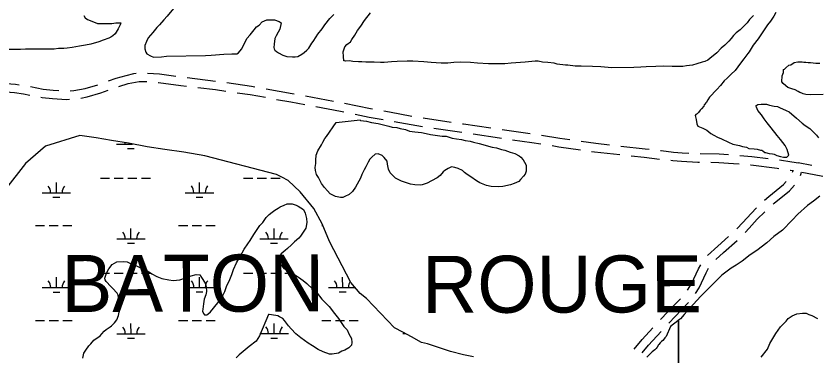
# Model space of a CAD drawing. Extents: x 3279314 to 3317160, y 734079 to 759431.
# Drawn here: x 3298590 to 3301399, y 746416 to 747608 of the extents above; entities that cross this region are included whole.
import ezdxf

# ---------------------------------------------------------------- set-up
doc = ezdxf.new("R2010")
doc.units = 0
for name, color, linetype in [('V-ROAD-CNTR', 7, 'Continuous'), ('V-SITE-VEGE', 7, 'Continuous'), ('V-TOPO-GNAM-IDEN', 7, 'Continuous'), ('V-WETL-SWMP', 7, 'Continuous')]:
    doc.layers.add(name, color=color, linetype=linetype)

msp = doc.modelspace()

# ---------------------------------------------------------------- linework, layer by layer
at = {"layer": 'V-ROAD-CNTR'}
for p, q in [((3299189.9, 747392.3), (3299289.2, 747380.3)), ((3299604.8, 747327.9), (3299703.1, 747309.7)), ((3300017.6, 747250.9), (3300116.5, 747236.2)), ((3300054.6, 747215), (3300153.5, 747200.4)), ((3300294.6, 747210.2), (3300393.6, 747196.2))]:
    msp.add_line(p, q, dxfattribs=at)
for points in [[(3298914.7, 747380.7), (3298941, 747390), (3298975.9, 747400.2), (3299003.3, 747406.4), (3299010.9, 747407.3)], [(3299050.9, 747408.2), (3299093.1, 747405), (3299150.2, 747397.4)], [(3298501.8, 747375.3), (3298540.1, 747373.3), (3298587.8, 747369.7), (3298601.4, 747367.5)], [(3298640.8, 747360.7), (3298685.6, 747352.3), (3298719.8, 747348.7), (3298739.8, 747347.5)], [(3298779.8, 747346.2), (3298793.1, 747346.5), (3298832.3, 747353.7), (3298877, 747367.5)], [(3298950.4, 747361.5), (3298983.4, 747371.1), (3299008.4, 747376.8), (3299021.6, 747378.4), (3299048.1, 747378.3), (3299048.3, 747378.3)], [(3299088.2, 747375.3), (3299090, 747375.1), (3299168.1, 747364.7), (3299187.3, 747362.4)], [(3299328.8, 747374.8), (3299416.3, 747362.4), (3299427.7, 747360.3)], [(3298539.2, 747343.3), (3298584.3, 747339.9), (3298615.9, 747334.8), (3298638.2, 747330.6)], [(3298816.8, 747320.4), (3298839.4, 747324.5), (3298886.9, 747339.1), (3298912.7, 747348.2)], [(3299227, 747357.6), (3299289.5, 747350.1), (3299326.2, 747344.9)], [(3299365.8, 747339.2), (3299411.5, 747332.7), (3299464.5, 747323.1)], [(3299467.1, 747353.1), (3299558.8, 747336.5), (3299565.5, 747335.2)], [(3298677.5, 747323.2), (3298681.2, 747322.5), (3298717.3, 747318.8), (3298766.6, 747315.8), (3298777.2, 747316.1)], [(3299503.8, 747316), (3299553.4, 747307), (3299602.2, 747297.9)], [(3299641.5, 747290.6), (3299727.4, 747274.7), (3299739.8, 747272.2)], [(3299742.4, 747302.3), (3299833.5, 747283.6), (3299840.4, 747282.4)], [(3299879.8, 747275.5), (3299899.4, 747272.1), (3299978.2, 747257.5)], [(3299779, 747264.2), (3299827.9, 747254.1), (3299877.2, 747245.5)], [(3299916.6, 747238.4), (3299995.7, 747223.8), (3300015, 747220.9)], [(3300156.1, 747230.3), (3300159.6, 747229.8), (3300255, 747215.9)], [(3300193.1, 747194.6), (3300285.1, 747181.2), (3300292, 747180.2)], [(3300331.6, 747174.6), (3300398.5, 747165.2), (3300430.5, 747160)], [(3300433.1, 747190), (3300497.6, 747179.6), (3300532, 747174.7)], [(3300571.6, 747169.1), (3300622.8, 747161.8), (3300670.8, 747156.6)], [(3300470, 747153.6), (3300493.1, 747149.9), (3300569, 747139.1)], [(3300710.5, 747152.3), (3300796.2, 747143), (3300809.9, 747141.3)], [(3300849.6, 747136.4), (3300851.9, 747136.1), (3300896.2, 747131.3), (3300925.9, 747128.8), (3300949.2, 747127.7)], [(3300608.6, 747133.5), (3300619, 747132), (3300707.9, 747122.4)], [(3300747.7, 747118.1), (3300792.8, 747113.2), (3300847, 747106.5)], [(3300989.1, 747126), (3301056.3, 747124.6), (3301089, 747122.5)], [(3301128.8, 747119.6), (3301170, 747116.1), (3301228.2, 747108.7)], [(3300886.7, 747102.2), (3300893.3, 747101.5), (3300923.9, 747098.8), (3300980.6, 747096.2), (3300986.5, 747096.1)], [(3301026.5, 747095.2), (3301055, 747094.6), (3301106.6, 747091.4), (3301126.2, 747089.7)], [(3301166.1, 747086.3), (3301166.8, 747086.2), (3301259.6, 747074.5), (3301265.3, 747073.7)], [(3301267.9, 747103.6), (3301310.9, 747097.1), (3301334.4, 747093.8)], [(3301333.1, 747094), (3301381.2, 747084.7)], [(3301304.8, 747067.7), (3301306.5, 747067.5), (3301316.6, 747066)], [(3301313.2, 747060.6), (3301314.3, 747062.7), (3301315.1, 747066.1)], [(3301340.8, 747048.7), (3301342.7, 747052.6), (3301344.7, 747061)], [(3301345.9, 747061), (3301413.3, 747047.8), (3301419.3, 747046.6)], [(3301215.4, 746962.6), (3301229.6, 746975.2), (3301281.5, 747017.4), (3301291.1, 747027.8)], [(3301245.2, 746948.9), (3301249, 746952.3), (3301302.1, 746995.5), (3301320, 747015)], [(3301117.9, 746862.3), (3301138.8, 746884.4), (3301167.8, 746915.9), (3301186.6, 746935)], [(3301147, 746849.3), (3301160.8, 746864), (3301189.5, 746895.2), (3301215.8, 746921.9)], [(3301014.4, 746768.1), (3301050.6, 746801.2), (3301088.6, 746835.1)], [(3301044, 746754.5), (3301070.8, 746778.9), (3301118.4, 746821.4)], [(3300945.1, 746647.3), (3300959.3, 746669.3), (3300983.1, 746721.6), (3300991, 746736)], [(3300973, 746635.3), (3300985.7, 746654.9), (3301009.9, 746708.1), (3301018.6, 746724)], [(3300850.5, 746544.4), (3300902.4, 746598.4), (3300919.8, 746616.5)], [(3300879.6, 746531.3), (3300924.1, 746577.6), (3300948.8, 746603.5)], [(3300757.3, 746439.9), (3300785.4, 746474), (3300823.2, 746515.2)], [(3300785.9, 746427.4), (3300808.1, 746454.3), (3300852.1, 746502.3)]]:
    msp.add_lwpolyline(points, dxfattribs=at)
at = {"layer": 'V-SITE-VEGE'}
for points in [[(3299142.3, 747634.6), (3299119.8, 747607.5), (3299107.9, 747595.2), (3299093.3, 747577.6), (3299084, 747568), (3299069.5, 747550.4), (3299053.6, 747531.3), (3299047, 747519.2), (3299041.8, 747504.3), (3299041.9, 747493.6), (3299044.8, 747481.5), (3299048.9, 747476.2), (3299061.1, 747468.3), (3299071.9, 747464.4), (3299100.1, 747464.7), (3299117.6, 747467.6), (3299254.6, 747469.4), (3299274.8, 747471), (3299319.1, 747474.2), (3299347.3, 747475.9), (3299364.8, 747476.1), (3299370.1, 747478.9), (3299380.7, 747492.5), (3299387.3, 747504.6), (3299399.1, 747529), (3299411, 747542.6), (3299425.6, 747560.2), (3299433.5, 747569.8), (3299442.8, 747576.6), (3299453.4, 747587.5), (3299469.5, 747594.4), (3299496.4, 747594.7), (3299512.6, 747589.6), (3299519.4, 747584.3), (3299515.6, 747562.7), (3299509, 747551.9), (3299502.5, 747538.4), (3299497.2, 747528.9), (3299494.8, 747510), (3299493.6, 747497.9), (3299495, 747492.6), (3299497.7, 747488.6), (3299503.2, 747483.3), (3299509.9, 747479.3), (3299526.2, 747471.4), (3299539.7, 747466.2), (3299559.8, 747465.2), (3299569.3, 747465.3), (3299578.6, 747466.7), (3299592, 747475), (3299600, 747480.4), (3299609.3, 747488.6), (3299617.3, 747495.5), (3299627.8, 747513.1), (3299631.8, 747518.5), (3299642.3, 747534.8), (3299648.9, 747544.2), (3299663.5, 747563.3), (3299672.7, 747576.8), (3299689.9, 747599.9), (3299704.5, 747613.5)], [(3299742.8, 747500.5), (3299750.1, 747507.8), (3299762.6, 747518.3), (3299767.7, 747525.6), (3299778.1, 747541.3), (3299787.4, 747557), (3299798.8, 747572.7), (3299812.2, 747592.6), (3299832.9, 747619.7)], [(3301254.3, 747621), (3301247.8, 747607.5), (3301235.9, 747589.8), (3301225.3, 747577.6), (3301210.8, 747555.9), (3301192.3, 747528.8), (3301175.1, 747505.7), (3301160.6, 747482.7), (3301156.7, 747477.3), (3301142.1, 747458.3), (3301130.2, 747443.3), (3301111.7, 747417.5), (3301098.5, 747403.9), (3301083.8, 747390.3), (3301073.2, 747380.8), (3301060, 747364.5), (3301048, 747350.9), (3301021.5, 747323.7), (3301016.2, 747314.2), (3301011, 747306), (3301003, 747296.5), (3301001.7, 747292.5), (3300993.8, 747283), (3300989.8, 747277.5), (3300983.2, 747269.4), (3300979.2, 747265.3), (3300973.9, 747262.6), (3300971.2, 747259.8), (3300975.4, 747245.1), (3300977, 747230.3), (3300981.1, 747222.3), (3300998.7, 747214.5), (3301012.2, 747207.9), (3301027.2, 747196), (3301036.6, 747190.8), (3301050.2, 747182.9), (3301063.7, 747177.7), (3301088, 747165.9), (3301104.2, 747159.4), (3301127.2, 747154.3), (3301138, 747150.4), (3301151.4, 747147.9), (3301159.5, 747143.9), (3301178.4, 747142.8), (3301189.2, 747141.6), (3301201.3, 747137.7), (3301205.3, 747137.8), (3301209.4, 747135.1), (3301216.2, 747129.9), (3301218.9, 747129.9), (3301231, 747126), (3301243.1, 747124.8), (3301248.5, 747123.5), (3301253.9, 747120.9), (3301258, 747119.6), (3301271.5, 747115.8), (3301280.9, 747113.2), (3301293, 747113.3), (3301299.6, 747120.2), (3301294, 747140.2), (3301287.1, 747153.6), (3301270.7, 747174.9), (3301259.8, 747189.5), (3301237.9, 747216.2), (3301224.3, 747233.5), (3301213.3, 747248.1), (3301203.8, 747261.4), (3301191.5, 747277.4), (3301187.3, 747288.1), (3301184.5, 747293.5), (3301191.2, 747297.6), (3301203.3, 747299.1), (3301222.1, 747299.3), (3301232.9, 747295.4), (3301249.1, 747291.6), (3301259.9, 747290.4), (3301269.3, 747286.5), (3301277.4, 747282.5), (3301290.9, 747277.3), (3301301.8, 747272.1), (3301327.6, 747249.6), (3301346.6, 747232.3), (3301357.5, 747224.4), (3301373.7, 747213.8), (3301383.3, 747204.6), (3301396.9, 747189.9), (3301403.7, 747180.6)], [(3298827.4, 747609.7), (3298832.6, 747601.4), (3298841, 747596.2), (3298861.9, 747588), (3298875.4, 747581.8), (3298926.5, 747582.1), (3298940, 747584.2), (3298957.8, 747584.3), (3298955.7, 747577), (3298948.5, 747563.4), (3298937.1, 747545.6), (3298929.8, 747539.3), (3298922.6, 747534.1), (3298915.3, 747530.9), (3298895.5, 747523.6), (3298879.9, 747517.2), (3298851.8, 747509.8), (3298834.1, 747506.6), (3298812.3, 747502.3), (3298787.3, 747498), (3298769.6, 747495.9), (3298757.1, 747494.7), (3298738.3, 747494.7), (3298723.7, 747492.5), (3298623.7, 747492), (3298606, 747490.9), (3298561.2, 747490.7)], [(3301176.2, 747610.6), (3301162.7, 747595.9), (3301154.4, 747584.4), (3301139.9, 747570.8), (3301129.5, 747560.3), (3301115, 747548.8), (3301105.7, 747539.4), (3301097.4, 747528.9), (3301090.1, 747520.5), (3301075.6, 747505.9), (3301063.2, 747495.4), (3301047.6, 747478.6), (3301023.7, 747459.8), (3301016.5, 747453.5), (3301005, 747449.3), (3300995.7, 747446.1), (3300978, 747440.8), (3300962.4, 747435.5), (3300941.5, 747433.3), (3300928, 747431.2), (3300891.5, 747431), (3300860.3, 747432.9), (3300834.2, 747430.7), (3300799.8, 747429.5), (3300781.1, 747429.4), (3300757.1, 747427.2), (3300679, 747426.9), (3300640.4, 747429.8), (3300611.2, 747431.7), (3300571.6, 747432.6), (3300550.8, 747432.5), (3300525.7, 747435.5), (3300517.4, 747435.5), (3300487.2, 747439.5), (3300476.7, 747442.6), (3300454.8, 747445.6), (3300436.1, 747446.5), (3300421.5, 747449.6), (3300411, 747449.5), (3300375.6, 747446.2), (3300326.7, 747442.9), (3300303.8, 747440.7), (3300246.4, 747440.4), (3300207.9, 747443.4), (3300183.9, 747445.3), (3300148.5, 747446.2), (3300125.5, 747445), (3300104.7, 747442.9), (3300080.7, 747442.7), (3300045.3, 747444.7), (3300020.3, 747447.7), (3299981.7, 747449.6), (3299961.9, 747449.5), (3299926.5, 747448.3), (3299906.7, 747447.1), (3299880.7, 747444.9), (3299868.2, 747444.8), (3299846.3, 747446.8), (3299817.1, 747446.7), (3299802.5, 747447.7), (3299791, 747447.6), (3299771.2, 747448.6), (3299759.7, 747450.6), (3299745.2, 747450.5), (3299742, 747451.5), (3299739.9, 747451.5), (3299737.8, 747466.1), (3299737.7, 747482.8), (3299742.8, 747500.5)], [(3301420.6, 747332.7), (3301374.9, 747332.2), (3301360.1, 747333.3), (3301350.7, 747335.9), (3301345.3, 747337.2), (3301338.5, 747339.8), (3301333.1, 747343.7), (3301322.3, 747349), (3301310.2, 747352.8), (3301296.6, 747358), (3301289.9, 747363.3), (3301280.3, 747371.3), (3301276.2, 747378), (3301277.3, 747398.1), (3301281.2, 747410.3), (3301281.1, 747421), (3301285.1, 747422.4), (3301289.1, 747426.5), (3301299.7, 747436.1), (3301307.7, 747437.5), (3301318.4, 747445.7), (3301331.8, 747447.2), (3301346.6, 747447.4), (3301353.3, 747446.1), (3301360.1, 747446.2), (3301368.1, 747445), (3301376.2, 747445.1), (3301395.1, 747442.6), (3301408.5, 747442.8)], [(3299955.8, 747209.8), (3299970.4, 747204.6), (3299988.1, 747202.6), (3300000.6, 747200.6), (3300012.1, 747199.6), (3300028.8, 747196.6), (3300043.4, 747192.5), (3300068.4, 747189.5), (3300084.1, 747187.4), (3300098.6, 747186.5), (3300119.5, 747180.3), (3300134.1, 747177.3), (3300151.8, 747175.3), (3300165.4, 747172.2), (3300183.1, 747169.2), (3300194.6, 747166.1), (3300214.4, 747161), (3300260.3, 747148.7), (3300274.9, 747145.6), (3300292.7, 747140.5), (3300304.2, 747137.4), (3300323, 747131.3), (3300339.6, 747126.2), (3300354.3, 747117.9), (3300360.6, 747113.7), (3300368.9, 747103.4), (3300373.1, 747096.1), (3300379.4, 747084.7), (3300379.5, 747063.8), (3300375.4, 747053.4), (3300369.2, 747046.1), (3300358.8, 747034.5), (3300353.7, 747028.3), (3300337, 747020.9), (3300323.5, 747016.7), (3300297.5, 747010.3), (3300282.9, 747009.2), (3300255.8, 747010.1), (3300240.1, 747014.2), (3300216.1, 747023.4), (3300204.6, 747030.7), (3300184.8, 747044.1), (3300172.2, 747052.4), (3300162.8, 747059.7), (3300155.5, 747065.9), (3300140.9, 747073.1), (3300129.4, 747077.2), (3300116.9, 747079.2), (3300105.4, 747074), (3300094, 747066.6), (3300087.8, 747061.4), (3300077.4, 747048.8), (3300067, 747040.4), (3300047.3, 747029.9), (3300031.7, 747022.6), (3300014, 747016.2), (3300008.8, 747015.1), (3299988, 747016.1), (3299973.4, 747018.1), (3299942, 747029.4), (3299921.2, 747039.7), (3299902.3, 747058.4), (3299896, 747070.9), (3299892.8, 747088.6), (3299891.7, 747099), (3299881.2, 747111.5), (3299873.9, 747118.7), (3299860.3, 747124.9), (3299849.9, 747123.8), (3299837.4, 747113.3), (3299831.2, 747106), (3299825, 747095.5), (3299816.8, 747078.8), (3299810.6, 747068.4), (3299802.3, 747052.7), (3299798.2, 747039.1), (3299785.8, 747018.2), (3299780.6, 747007.8), (3299770.3, 746993.2), (3299757.8, 746982.7), (3299743.3, 746975.3), (3299736, 746972.2), (3299727.7, 746972.1), (3299709.9, 746975.2), (3299692.2, 746984.5), (3299681.7, 746994.8), (3299671.2, 747007.3), (3299660.7, 747020.8), (3299650.2, 747041.6), (3299643.9, 747052), (3299639.7, 747066.5), (3299639.6, 747076.9), (3299641.6, 747091.5), (3299641.6, 747103), (3299642.5, 747119.7), (3299648.7, 747135.3), (3299661.1, 747156.2), (3299666.3, 747165.6), (3299673.5, 747178.2), (3299678.7, 747185.5), (3299712.8, 747234.6)], [(3299712.8, 747234.6), (3299797.2, 747244.4), (3299798.3, 747242.4), (3299819.1, 747239.3), (3299836.9, 747235.2), (3299859.8, 747231.2), (3299897.4, 747222), (3299908.8, 747218.9), (3299925.5, 747216.9), (3299937, 747213.8), (3299955.8, 747209.8)], [(3301409, 746976.4), (3301386.4, 746958.6), (3301365.1, 746943.5), (3301331.8, 746913.5), (3301311.9, 746891.8), (3301277.4, 746857.7), (3301248.1, 746834.5), (3301222.9, 746812.7), (3301188.3, 746785.4), (3301164.3, 746770.3), (3301136.3, 746748.4), (3301115, 746734.7), (3301097.6, 746723.7), (3301065.7, 746699.1), (3301037.8, 746671.9), (3300991.3, 746625.6), (3300964.8, 746597), (3300933, 746561.7), (3300919.7, 746546.7), (3300912.9, 746541), (3300912.9, 745652.7)], [(3299339.3, 746684.7), (3299346.5, 746701.4), (3299352.7, 746719.2), (3299363, 746742.2), (3299371.3, 746756.8), (3299382.6, 746777.7), (3299389.9, 746790.2), (3299402.3, 746809), (3299410.6, 746820.5), (3299424, 746842.5), (3299444.7, 746873.8), (3299455.1, 746884.3), (3299467.5, 746902.1), (3299477.8, 746912.6), (3299488.2, 746919.9), (3299497.6, 746927.2), (3299509, 746934.6), (3299516.3, 746938.8), (3299530.8, 746945.1), (3299541.2, 746949.3), (3299558.9, 746949.4), (3299572.5, 746945.3), (3299579.8, 746941.2), (3299588.2, 746935), (3299597.6, 746929.8), (3299603.9, 746917.3), (3299606, 746906.9), (3299609.2, 746898.6), (3299609.3, 746884), (3299606.3, 746864.2), (3299587.6, 746836), (3299581.4, 746828.7), (3299566.9, 746816.1), (3299556.5, 746805.6), (3299542, 746793), (3299533.7, 746785.7), (3299526.4, 746780.5), (3299520.2, 746774.2), (3299512.9, 746763.7), (3299510.9, 746756.4), (3299511, 746745), (3299519.3, 746735.6), (3299528.8, 746723.2), (3299539.2, 746717), (3299553.9, 746707.6), (3299563.3, 746703.5), (3299573.7, 746697.3), (3299581, 746692.1), (3299596.7, 746680.8), (3299609.3, 746670.4), (3299631.2, 746650.7), (3299645.9, 746636.2), (3299662.7, 746615.4), (3299674.2, 746604), (3299687.8, 746589.5), (3299706.7, 746564.6), (3299720.3, 746546.9), (3299739.2, 746519.9), (3299751.8, 746507.5), (3299757, 746494), (3299766.5, 746477.3), (3299767.6, 746462.7), (3299766.6, 746454.4), (3299757.3, 746445), (3299742.7, 746436.6), (3299732.3, 746432.4), (3299720.9, 746426), (3299699, 746422.8), (3299689.6, 746422.8), (3299666.7, 746430), (3299650, 746439.2), (3299629.1, 746451.7), (3299614.4, 746461), (3299588.3, 746479.6), (3299571.6, 746493.1), (3299554.8, 746510.7), (3299545.4, 746522.1), (3299531.7, 746539.8), (3299525.4, 746547), (3299514, 746553.2), (3299507.7, 746556.3), (3299485.8, 746560.4), (3299477.4, 746561.4), (3299475.4, 746561.4), (3299443.4, 746486.2)], [(3298824.8, 746408.2), (3298827.8, 746425.9), (3298835.1, 746436.4), (3298845.4, 746451), (3298852.7, 746458.4), (3298863.1, 746470.9), (3298884.9, 746486.6), (3298891.1, 746494), (3298899.4, 746503.4), (3298906.6, 746508.6), (3298920.1, 746518.1), (3298924.3, 746521.2), (3298935.7, 746532.7), (3298944, 746543.2), (3298949.1, 746557.8), (3298952.2, 746569.3), (3298955.2, 746587), (3298952.1, 746597.4), (3298948.9, 746614.1), (3298948.8, 746621.4), (3298947.7, 746629.7), (3298944.6, 746635.9), (3298927.8, 746653.6), (3298919.5, 746661.9), (3298907.9, 746674.3), (3298905.8, 746677.4), (3298902.7, 746682.6), (3298901.6, 746688.9), (3298907.8, 746706.6), (3298915, 746721.3), (3298927.4, 746736.9), (3298943, 746746.4), (3298965.9, 746747.5), (3298979.5, 746746.6), (3298998.3, 746737.3), (3299011.9, 746732.1), (3299026.5, 746724.9), (3299044.2, 746717.7), (3299062, 746707.4), (3299066.2, 746704.3), (3299083.9, 746695), (3299100.7, 746687.8), (3299125.7, 746682.7), (3299141.3, 746680.7), (3299164.2, 746682.8), (3299203.8, 746697.6), (3299221.5, 746701.9), (3299235, 746700.9), (3299240.3, 746691.6), (3299252.9, 746670.8), (3299257.1, 746658.3), (3299258.2, 746641.6), (3299255.2, 746630.1), (3299250, 746615.5), (3299247, 746598.8), (3299245, 746580.1), (3299244, 746572.8), (3299247.1, 746565.5), (3299251.3, 746560.3), (3299258.6, 746560.3), (3299262.8, 746562.4), (3299272.1, 746570.8), (3299298, 746602.2), (3299310.4, 746618.9), (3299321.8, 746641.9), (3299328, 746659.7), (3299339.3, 746684.7)], [(3301203.7, 746411.9), (3301224.9, 746440.4), (3301234.1, 746459.3), (3301255.1, 746494.5), (3301271, 746517.6), (3301290.9, 746538), (3301297.5, 746547.5), (3301312.1, 746557.1), (3301328.2, 746564), (3301348.3, 746565.6), (3301360.4, 746565.7), (3301369.9, 746561.8), (3301380.7, 746557.9), (3301401, 746547.4)], [(3300912.9, 746541), (3300905.1, 746534.4), (3300895.8, 746527.6), (3300885.1, 746519.4), (3300869.7, 746484), (3300865.5, 746479.8), (3300862.4, 746475.6), (3300858.3, 746470.3), (3300853.1, 746466.2), (3300848.9, 746462), (3300844.8, 746455.7), (3300842.7, 746454.6), (3300838.6, 746447.3), (3300834.5, 746442.1), (3300830.3, 746437.9), (3300821, 746430.6), (3300802.3, 746411.7)], [(3300822.9, 745582.3), (3300837.5, 745590.7), (3300860.3, 745608.6), (3300874.9, 745622.2), (3300894.6, 745636.9), (3300909.1, 745649.4), (3300912.9, 745652.7), (3300912.9, 746541)], [(3299443.4, 746486.2), (3299432, 746467.4), (3299407.1, 746449.5), (3299372.9, 746420.2), (3299361.5, 746409.7)]]:
    msp.add_lwpolyline(points, dxfattribs=at)
at = {"layer": 'V-WETL-SWMP'}
for p, q in [((3298942.8, 747159.4), (3298998.5, 747159.4)), ((3298980.8, 747144), (3299004.8, 747144)), ((3298992.8, 747159.4), (3298992.8, 747160.5)), ((3298731.5, 746988.4), (3298731.5, 747024.4)), ((3298886, 747039.3), (3298918, 747039.3)), ((3298934, 747039.3), (3298966, 747039.3)), ((3298982, 747039.3), (3299014, 747039.3)), ((3299030, 747039.3), (3299062, 747039.4)), ((3299233.4, 746988.7), (3299233.4, 747024.7)), ((3299388, 747039.5), (3299420, 747039.5)), ((3299436, 747039.5), (3299468, 747039.6)), ((3299484, 747039.6), (3299516, 747039.6)), ((3298681.5, 746988.4), (3298781.5, 746988.5)), ((3298719.5, 746973), (3298743.5, 746973)), ((3299183.4, 746988.7), (3299283.4, 746988.7)), ((3299221.4, 746973.3), (3299245.4, 746973.3)), ((3298658.1, 746873), (3298690.1, 746873)), ((3298706.1, 746873), (3298738.1, 746873)), ((3298754.1, 746873), (3298786.1, 746873)), ((3298993, 746826.7), (3298993, 746862.7)), ((3299160, 746873.2), (3299192, 746873.2)), ((3299208, 746873.3), (3299240, 746873.3)), ((3299256, 746873.3), (3299288, 746873.3)), ((3299494.9, 746827), (3299494.9, 746863)), ((3299661.9, 746873.5), (3299666.1, 746873.5)), ((3298943, 746826.7), (3299043, 746826.7)), ((3299444.9, 746826.9), (3299544.9, 746827)), ((3298981, 746811.3), (3299005, 746811.3)), ((3299482.9, 746811.5), (3299506.9, 746811.5)), ((3298731.6, 746655.8), (3298731.6, 746691.8)), ((3298886.2, 746706.6), (3298918.2, 746706.6)), ((3298934.2, 746706.6), (3298966.2, 746706.6)), ((3298982.2, 746706.6), (3299014.2, 746706.7)), ((3299030.2, 746706.7), (3299062.2, 746706.7)), ((3299233.6, 746656), (3299233.5, 746692)), ((3299388.1, 746706.8), (3299420.1, 746706.9)), ((3299436.1, 746706.9), (3299468.1, 746706.9)), ((3299484.1, 746706.9), (3299516.1, 746706.9)), ((3299532.1, 746706.9), (3299564.1, 746706.9)), ((3299735.5, 746656.3), (3299735.4, 746692.3)), ((3298681.6, 746655.7), (3298781.6, 746655.8)), ((3298719.7, 746640.3), (3298743.7, 746640.3)), ((3299183.6, 746656), (3299283.6, 746656)), ((3299221.6, 746640.6), (3299245.6, 746640.6)), ((3299685.5, 746656.3), (3299778.5, 746656.3)), ((3299723.5, 746640.8), (3299747.5, 746640.9)), ((3298658.3, 746540.3), (3298690.3, 746540.3)), ((3298706.3, 746540.3), (3298738.3, 746540.3)), ((3298754.3, 746540.3), (3298786.3, 746540.4)), ((3298993.2, 746494), (3298993.1, 746530)), ((3299160.2, 746540.6), (3299192.2, 746540.6)), ((3299208.2, 746540.6), (3299240.2, 746540.6)), ((3299256.2, 746540.6), (3299288.2, 746540.6)), ((3299495.1, 746494.3), (3299495.1, 746530.3)), ((3299662.1, 746540.8), (3299694.1, 746540.8)), ((3299710.1, 746540.8), (3299742.1, 746540.8)), ((3299758.1, 746540.9), (3299790.1, 746540.9)), ((3298943.2, 746494), (3299043.2, 746494.1)), ((3299445.1, 746494.3), (3299545.1, 746494.3)), ((3299947, 746494.5), (3299954.9, 746494.5)), ((3298981.2, 746478.6), (3299005.2, 746478.6)), ((3299483.1, 746478.9), (3299507.1, 746478.9))]:
    msp.add_line(p, q, dxfattribs=at)
for points in [[(3298870.9, 747181.6), (3298813.3, 747189.6), (3298693.3, 747151.5), (3298623.2, 747091.3), (3298553, 747001.1)], [(3298870.9, 747181.6), (3298813.3, 747189.6), (3298693.3, 747151.5), (3298623.2, 747091.3), (3298553, 747001.1)], [(3300194.6, 746413.3), (3300159.4, 746420.2), (3300113.5, 746431.8), (3300033.4, 746458.4), (3300012.2, 746463), (3299976.9, 746482.8), (3299946.2, 746499.1), (3299916.7, 746514.3), (3299818.7, 746617.3), (3299796.3, 746634.8), (3299764.3, 746673.4), (3299689.6, 746817.6), (3299663.4, 746879.8), (3299633.8, 746932.6), (3299586.5, 746991.1), (3299544, 747030.9), (3299521.6, 747042.5), (3299503.9, 747053), (3299252.1, 747117.6), (3299177.9, 747130.2), (3299112.1, 747140.5), (3299049.7, 747149.6), (3298983.8, 747162.2), (3298925, 747171.3), (3298870.9, 747181.6)], [(3300194.6, 746413.3), (3300159.4, 746420.2), (3300113.5, 746431.8), (3300033.4, 746458.4), (3300012.2, 746463), (3299976.9, 746482.8), (3299946.2, 746499.1), (3299916.7, 746514.3), (3299818.7, 746617.3), (3299796.3, 746634.8), (3299764.3, 746673.4), (3299689.6, 746817.6), (3299663.4, 746879.8), (3299633.8, 746932.6), (3299586.5, 746991.1), (3299544, 747030.9), (3299521.6, 747042.5), (3299503.9, 747053), (3299252.1, 747117.6), (3299177.9, 747130.2), (3299112.1, 747140.5), (3299049.7, 747149.6), (3298983.8, 747162.2), (3298925, 747171.3), (3298870.9, 747181.6)]]:
    msp.add_lwpolyline(points, dxfattribs=at)
for centre, start, end in [((3298937.6, 747159.8), 359.2573, 6.6978), ((3298676.2, 746988.9), 359.2573, 40.801), ((3298786.7, 746988.9), 139.2573, 180.801), ((3299178.1, 746989.1), 359.2573, 40.801), ((3299288.6, 746989.2), 139.2573, 180.801), ((3298937.8, 746827.2), 359.2573, 40.801), ((3299048.2, 746827.2), 139.2573, 180.801), ((3299439.7, 746827.4), 359.2573, 40.801), ((3299550.1, 746827.5), 139.2573, 180.801), ((3298676.4, 746656.2), 359.2573, 40.801), ((3298786.9, 746656.3), 139.2573, 180.801), ((3299178.3, 746656.5), 359.2573, 40.801), ((3299288.8, 746656.5), 139.2573, 180.801), ((3299680.2, 746656.7), 359.2573, 40.801), ((3299790.7, 746656.8), 143.9388, 180.801), ((3298937.9, 746494.5), 359.2573, 40.801), ((3299048.4, 746494.5), 139.2573, 180.801), ((3299439.8, 746494.7), 359.2573, 40.801), ((3299550.3, 746494.8), 139.2573, 180.801)]:
    msp.add_arc(centre, 35.2, start, end, dxfattribs=at)

# ---------------------------------------------------------------- texts
at = {"layer": 'V-TOPO-GNAM-IDEN'}
for s, p in [('BATON', (3298749.3, 746570)), ('ROUGE', (3300014.4, 746566.9))]:
    msp.add_text(s, height=200, rotation=0.1349, dxfattribs=at).set_placement(p)

doc.saveas('drawing.dxf')
